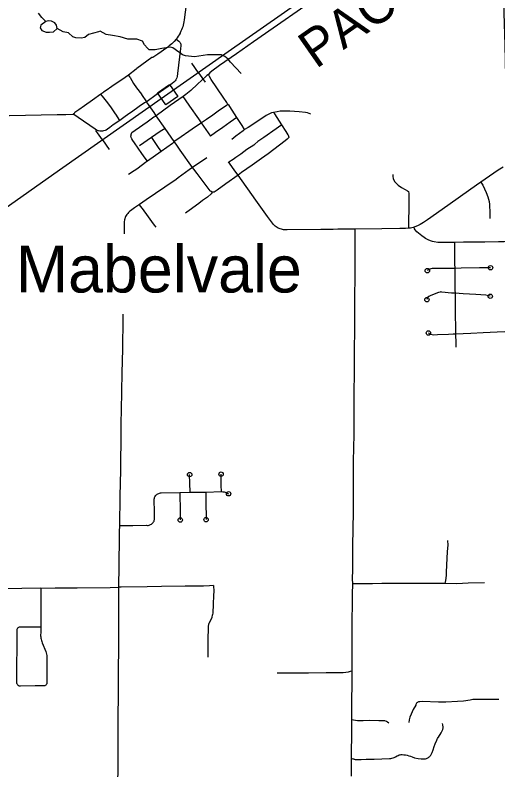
# Model space of a CAD drawing. Extents: x -19 to 366, y -4 to 359.
# Drawn here: x 148.461 to 149.49, y 183.524 to 185.132 of the extents above; entities that cross this region are included whole.
import ezdxf

# ---------------------------------------------------------------- set-up
doc = ezdxf.new("R2010")
doc.units = 0
for name, color, linetype in [('Level 24', 7, 'Continuous'), ('Level 33', 7, 'Continuous'), ('Level 34', 7, 'Continuous'), ('Level 35', 7, 'Continuous'), ('Level 40', 7, 'Continuous'), ('Level 60', 7, 'Continuous')]:
    doc.layers.add(name, color=color, linetype=linetype)

msp = doc.modelspace()

# ---------------------------------------------------------------- linework, layer by layer
at = {"layer": 'Level 33'}
for points in [[(149.3965, 185.3763), (149.3741, 185.3605), (149.1952, 185.2348), (149.12, 185.1816), (148.9688, 185.0754), (148.9325, 185.0501), (148.8967, 185.0247)], [(148.8277, 185.1719), (148.8212, 185.1221), (148.8205, 185.1178), (148.8198, 185.1144), (148.819, 185.111), (148.818, 185.1077), (148.8169, 185.1044), (148.8156, 185.1012), (148.8142, 185.098), (148.8127, 185.0949), (148.8123, 185.0941), (148.8102, 185.0906), (148.808, 185.0872), (148.8058, 185.084), (148.804, 185.081)], [(148.804, 185.081), (148.8, 185.0765), (148.7975, 185.0738), (148.7949, 185.0713), (148.7921, 185.0689), (148.7893, 185.0666), (148.7864, 185.0644), (148.7843, 185.063), (148.7649, 185.0494), (148.7543, 185.0421), (148.7525, 185.042), (148.7199, 185.0186), (148.7188, 185.0169), (148.7021, 185.0047)], [(148.804, 185.081), (148.8094, 185.0769), (148.8104, 185.0762), (148.8113, 185.0753), (148.8121, 185.0744), (148.8128, 185.0733), (148.8134, 185.0722), (148.8138, 185.071), (148.814, 185.0698), (148.8142, 185.0685), (148.8142, 185.0682), (148.8141, 185.0672), (148.8136, 185.0614), (148.8069, 185.0077), (148.8059, 185.0017), (148.8053, 184.9991), (148.8047, 184.9974), (148.8033, 184.9946), (148.8017, 184.9923), (148.799, 184.9894), (148.7958, 184.9868), (148.7873, 184.9805), (148.7617, 184.9625), (148.7421, 184.9485), (148.741, 184.9479)], [(148.8967, 185.0247), (148.8799, 185.0127), (148.8761, 185.0095), (148.8727, 185.006)], [(148.7021, 185.0047), (148.695, 184.9996), (148.6669, 184.9805), (148.655, 184.9721), (148.6493, 184.968), (148.6475, 184.9665), (148.6436, 184.9638)], [(148.7021, 185.0047), (148.7027, 185.0038), (148.705, 185.0003), (148.7057, 184.9992), (148.7133, 184.9869), (148.7196, 184.9775), (148.7299, 184.9637), (148.7302, 184.9632), (148.741, 184.9479)], [(148.8727, 185.006), (148.8697, 185.0037), (148.868, 185.0022), (148.8498, 184.9851), (148.8352, 184.9718), (148.8249, 184.9633), (148.8191, 184.9588)], [(148.9143, 184.9422), (148.9118, 184.946), (148.9044, 184.9577), (148.8789, 184.995), (148.8748, 185.0015), (148.8727, 185.006)], [(148.6436, 184.9638), (148.626, 184.9514), (148.6085, 184.9392), (148.5969, 184.9309), (148.5884, 184.9247), (148.5877, 184.9242), (148.5865, 184.9231), (148.5853, 184.9219), (148.5846, 184.9211)], [(148.6839, 184.908), (148.6753, 184.9215), (148.6747, 184.9223), (148.6647, 184.9369), (148.6557, 184.9494), (148.65, 184.956), (148.6436, 184.9638)], [(148.741, 184.9479), (148.7368, 184.9454), (148.7255, 184.9377), (148.709, 184.9259), (148.7052, 184.9233), (148.6953, 184.9164), (148.6839, 184.908)], [(148.7617, 184.9178), (148.7568, 184.9248), (148.7463, 184.9399), (148.7454, 184.9416), (148.741, 184.9479)], [(148.8191, 184.9588), (148.8098, 184.9526), (148.7914, 184.9398), (148.7617, 184.9178)], [(148.8582, 184.903), (148.8521, 184.9113), (148.8335, 184.9385), (148.8242, 184.9518), (148.8191, 184.9588)], [(148.9143, 184.9422), (148.9105, 184.9391), (148.905, 184.9355), (148.8936, 184.9277), (148.8792, 184.9174), (148.8737, 184.9136), (148.8684, 184.9099), (148.8582, 184.903)], [(148.9334, 184.9144), (148.9185, 184.9374), (148.9169, 184.9395), (148.9143, 184.9422)], [(149.0908, 184.9217), (149.084, 184.924), (149.0795, 184.9249), (149.0659, 184.9264), (149.0462, 184.9278), (149.038, 184.9278), (149.03, 184.9277), (149.0253, 184.9274), (149.0191, 184.9266), (149.0117, 184.9248)], [(148.448, 184.9188), (148.4488, 184.9188), (148.5504, 184.9204), (148.5688, 184.9207), (148.5846, 184.9211)], [(148.6839, 184.908), (148.6701, 184.8983), (148.6626, 184.8927), (148.6575, 184.8894), (148.6545, 184.8876), (148.6526, 184.8866), (148.6495, 184.8856), (148.6468, 184.885), (148.6439, 184.8848), (148.6413, 184.885), (148.6388, 184.8856), (148.6362, 184.8864), (148.6342, 184.8873), (148.6311, 184.8892), (148.595, 184.9145), (148.5945, 184.9147), (148.5846, 184.9211)], [(148.7617, 184.9178), (148.7593, 184.9167), (148.7564, 184.9148), (148.7423, 184.9045), (148.7165, 184.8866), (148.7094, 184.8814), (148.7084, 184.8805), (148.708, 184.8798), (148.7072, 184.8774), (148.7071, 184.8763), (148.7072, 184.8751)], [(148.7803, 184.8908), (148.7617, 184.9178)], [(148.9334, 184.9144), (148.919, 184.9043), (148.9035, 184.8931), (148.8875, 184.8824), (148.8775, 184.8748)], [(148.9497, 184.8885), (148.9445, 184.8971), (148.9334, 184.9144)], [(149.0117, 184.9248), (149.0073, 184.9239), (149.0041, 184.9228), (149.0012, 184.9215), (148.9961, 184.9187), (148.9693, 184.9008), (148.9575, 184.8932), (148.9497, 184.8885)], [(149.0291, 184.8987), (149.014, 184.9218), (149.0117, 184.9248)], [(148.8582, 184.903), (148.8382, 184.8894), (148.8077, 184.8681), (148.7999, 184.8631)], [(148.8777, 184.8745), (148.8582, 184.903)], [(149.0291, 184.8987), (149.0224, 184.8936), (149.0171, 184.8899), (148.9906, 184.8716), (148.9802, 184.8649), (148.9778, 184.8629), (148.9718, 184.8572), (148.9697, 184.8555), (148.9545, 184.8458), (148.9418, 184.8364), (148.9309, 184.8287), (148.9256, 184.8251), (148.9162, 184.8191)], [(149.0442, 184.8733), (149.0443, 184.8744), (149.043, 184.8773), (149.0383, 184.8842), (149.0291, 184.8987)], [(148.7803, 184.8908), (148.7701, 184.8843), (148.7512, 184.8713)], [(148.7999, 184.8631), (148.7803, 184.8908)], [(148.9497, 184.8885), (148.9466, 184.8856), (148.931, 184.8742), (148.9226, 184.8676)], [(148.7431, 184.8215), (148.7383, 184.8274), (148.7311, 184.8373), (148.715, 184.8602), (148.7117, 184.8651), (148.7094, 184.8689), (148.7082, 184.8714), (148.7072, 184.8751)], [(148.7512, 184.8713), (148.7256, 184.8538)], [(148.7512, 184.8713), (148.7671, 184.8483), (148.7719, 184.8418)], [(149.0442, 184.8733), (149.0439, 184.872), (149.0432, 184.8711), (149.0403, 184.8682), (149.0361, 184.8646), (149, 184.8371), (148.9862, 184.8272), (148.9663, 184.8129), (148.9433, 184.7972), (148.9358, 184.7915)], [(148.7999, 184.8631), (148.7983, 184.8607), (148.7964, 184.859), (148.7719, 184.8418)], [(148.8388, 184.8078), (148.8127, 184.8447), (148.8055, 184.8553), (148.7999, 184.8631)], [(148.7719, 184.8418), (148.7431, 184.8215)], [(148.7431, 184.8215), (148.739, 184.8182), (148.7326, 184.8137), (148.7203, 184.8045), (148.7147, 184.8006), (148.7027, 184.7926)], [(148.8691, 184.8285), (148.8388, 184.8078)], [(148.9358, 184.7915), (148.9311, 184.7978), (148.9155, 184.8201)], [(148.8388, 184.8078), (148.8319, 184.8027), (148.808, 184.7856), (148.8038, 184.7825), (148.7798, 184.7659), (148.7404, 184.7386), (148.7259, 184.7291)], [(148.8806, 184.7555), (148.8785, 184.7565), (148.8775, 184.7572), (148.8766, 184.7582), (148.87, 184.7666), (148.8485, 184.795), (148.8416, 184.8044), (148.8388, 184.8078)], [(149.5007, 184.8087), (149.49, 184.8018), (149.4532, 184.7762)], [(148.9358, 184.7915), (148.9101, 184.773), (148.8912, 184.7592), (148.8871, 184.7565), (148.886, 184.7559), (148.8847, 184.7554), (148.8835, 184.7552), (148.8822, 184.7552), (148.8806, 184.7555)], [(149.0328, 184.6753), (149.0287, 184.6761), (149.0259, 184.6769), (149.0236, 184.6778), (149.0214, 184.6788), (149.0192, 184.68), (149.0172, 184.6813), (149.0152, 184.6828), (149.0134, 184.6845), (149.0118, 184.6863), (148.9989, 184.7034), (148.9737, 184.7382), (148.9358, 184.7915)], [(149.2655, 184.7929), (149.2656, 184.7889), (149.2666, 184.784), (149.2694, 184.7777), (149.277, 184.7701), (149.284, 184.7651), (149.2919, 184.7607), (149.2968, 184.7582), (149.299, 184.7565), (149.2997, 184.7527), (149.3, 184.7397), (149.2996, 184.7162), (149.299, 184.6986), (149.299, 184.6851), (149.2994, 184.6784)], [(149.4532, 184.7762), (149.4442, 184.7699), (149.3711, 184.7181), (149.3393, 184.696), (149.3311, 184.6906), (149.3239, 184.6863), (149.3194, 184.684), (149.311, 184.6803)], [(148.8806, 184.7555), (148.8783, 184.752), (148.8705, 184.7449), (148.8602, 184.7373), (148.8522, 184.7309), (148.8318, 184.7164), (148.827, 184.7129), (148.824, 184.7106)], [(148.7259, 184.7291), (148.7152, 184.7219), (148.7067, 184.7157), (148.7046, 184.7139), (148.7026, 184.712), (148.7008, 184.71), (148.6991, 184.7078), (148.6976, 184.7055), (148.6962, 184.7031), (148.6941, 184.696), (148.6935, 184.6917), (148.6929, 184.6827), (148.693, 184.671), (148.6929, 184.6664)], [(148.7612, 184.6808), (148.7581, 184.6852), (148.7524, 184.6925), (148.7452, 184.7023), (148.7323, 184.7202), (148.7278, 184.7255), (148.7259, 184.7291)], [(149.1389, 184.676), (149.1242, 184.6759), (149.112, 184.676), (149.0405, 184.6749), (149.0375, 184.6748), (149.0328, 184.6753)], [(149.1482, 184.6761), (149.1389, 184.676)], [(149.1848, 184.6764), (149.1781, 184.6764), (149.1482, 184.6761)], [(149.1848, 184.6764), (149.1848, 184.6429), (149.1851, 184.6224), (149.1845, 184.5851), (149.1845, 184.5647), (149.1841, 184.5422), (149.1839, 184.5096), (149.184, 184.4999), (149.1838, 184.489), (149.184, 184.4542), (149.1836, 184.4271), (149.1836, 184.4048), (149.1831, 184.3559), (149.1828, 184.3417), (149.1827, 184.2954)], [(149.2994, 184.6784), (149.293, 184.6778), (149.2808, 184.6775), (149.2426, 184.6773), (149.1848, 184.6764)], [(149.311, 184.6803), (149.309, 184.6796), (149.3059, 184.679), (149.3032, 184.6786), (149.2994, 184.6784)], [(149.3969, 184.6478), (149.3854, 184.6479), (149.3673, 184.6477), (149.3643, 184.6478), (149.3614, 184.6481), (149.354, 184.6493), (149.3503, 184.6502), (149.3462, 184.6516), (149.3409, 184.6539), (149.3354, 184.6567), (149.3324, 184.6585), (149.3273, 184.662), (149.3201, 184.6677), (149.3166, 184.6709), (149.3132, 184.6748), (149.3119, 184.677), (149.311, 184.6803)], [(149.5317, 184.6503), (149.5029, 184.6497), (149.4908, 184.6492), (149.4615, 184.6487), (149.4167, 184.6485), (149.3969, 184.6478)], [(149.3969, 184.6478), (149.3974, 184.6184), (149.3974, 184.6032), (149.3978, 184.5929)], [(149.3978, 184.5929), (149.382, 184.5929), (149.3495, 184.5923), (149.3469, 184.5919), (149.3446, 184.5912), (149.3423, 184.5901), (149.3392, 184.588)], [(149.3978, 184.5929), (149.3977, 184.5819), (149.3981, 184.559), (149.3981, 184.5466), (149.3986, 184.54)], [(149.4739, 184.5942), (149.4659, 184.5938), (149.4507, 184.5938), (149.4112, 184.5933), (149.3978, 184.5929)], [(149.3986, 184.54), (149.3941, 184.54), (149.391, 184.5402), (149.3705, 184.5425), (149.3682, 184.5426), (149.3666, 184.5424), (149.3633, 184.5415), (149.3574, 184.5394), (149.3455, 184.5342), (149.3425, 184.5327), (149.3405, 184.5313), (149.339, 184.5296), (149.3386, 184.5288), (149.3384, 184.5262)], [(149.3986, 184.54), (149.3988, 184.4908), (149.3993, 184.47), (149.3994, 184.4653), (149.3993, 184.4554), (149.3995, 184.453)], [(149.4734, 184.5335), (149.467, 184.5354), (149.4643, 184.5358), (149.4427, 184.5373), (149.4154, 184.5389), (149.4071, 184.5393), (149.3986, 184.54)], [(148.6904, 184.4951), (148.6902, 184.4862), (148.6897, 184.4204)], [(149.3995, 184.453), (149.3944, 184.4525), (149.3847, 184.4523), (149.3608, 184.451), (149.3526, 184.4508), (149.3495, 184.4512), (149.3466, 184.452), (149.3447, 184.453), (149.3416, 184.4552)], [(149.3995, 184.453), (149.3994, 184.4494), (149.3998, 184.4371), (149.3997, 184.4249)], [(149.6586, 184.4566), (149.6177, 184.4568), (149.5028, 184.4575), (149.4586, 184.4554), (149.4319, 184.4544), (149.3995, 184.453)], [(148.6897, 184.4204), (148.6884, 184.3705), (148.6868, 184.2905), (148.6864, 184.264), (148.6862, 184.2413), (148.6851, 184.1668), (148.6852, 184.1631)], [(149.1827, 184.2954), (149.1829, 184.2662), (149.1828, 184.2452), (149.1817, 184.2039), (149.1812, 184.1888), (149.1811, 184.1401), (149.1813, 184.1157)], [(148.6852, 184.1631), (148.6843, 184.1073), (148.6831, 184.0453)], [(148.8339, 184.1158), (148.8331, 184.1355), (148.8327, 184.1536)], [(148.9008, 184.1172), (148.9002, 184.1305), (148.8997, 184.1544)], [(148.6831, 184.0453), (148.7118, 184.0451), (148.7409, 184.0455), (148.7426, 184.0453), (148.7444, 184.0454), (148.7462, 184.0457), (148.7479, 184.0462), (148.7495, 184.0469), (148.7511, 184.0478), (148.7525, 184.0489), (148.7538, 184.0501), (148.755, 184.0514), (148.756, 184.0529), (148.7568, 184.0545), (148.7574, 184.0562), (148.7578, 184.0579), (148.7581, 184.0597), (148.7581, 184.0615), (148.7579, 184.0632), (148.7576, 184.0751), (148.7573, 184.0994), (148.7574, 184.1013), (148.7577, 184.103), (148.7582, 184.1048), (148.7589, 184.1064), (148.7599, 184.108), (148.7609, 184.1094), (148.7622, 184.1107), (148.7636, 184.1119), (148.7652, 184.1128), (148.7668, 184.1136), (148.7685, 184.1142), (148.7703, 184.1145), (148.7721, 184.1147), (148.8119, 184.1152)], [(148.8119, 184.1152), (148.8339, 184.1158)], [(148.8119, 184.1152), (148.8126, 184.0744), (148.8127, 184.0569)], [(148.8339, 184.1158), (148.867, 184.116)], [(148.867, 184.116), (148.9008, 184.1172)], [(148.867, 184.116), (148.8671, 184.0966), (148.8678, 184.0576)], [(148.9008, 184.1172), (148.9034, 184.1171), (148.906, 184.1167), (148.9085, 184.116), (148.911, 184.115), (148.9157, 184.1127)], [(149.1813, 184.1157), (149.1813, 184.0962), (149.1809, 184.0642), (149.1805, 184.0482)], [(148.6831, 184.0453), (148.6828, 184.0313), (148.6817, 183.9499), (148.6813, 183.9239), (148.6809, 183.9139)], [(149.1805, 184.0482), (149.1797, 183.9916), (149.1796, 183.9675), (149.1799, 183.9504), (149.1794, 183.9313), (149.1798, 183.9208)], [(149.3826, 184.0135), (149.3827, 184.0029), (149.3814, 183.9896), (149.3802, 183.9606), (149.3792, 183.9456), (149.3791, 183.9391), (149.3787, 183.933), (149.3781, 183.9277), (149.3774, 183.9246), (149.3764, 183.9214)], [(148.7729, 183.9153), (148.7419, 183.9144), (148.6866, 183.914), (148.6809, 183.9139)], [(148.8839, 183.917), (148.875, 183.9168), (148.8625, 183.916), (148.823, 183.9162), (148.7729, 183.9153)], [(149.1798, 183.9208), (149.1792, 183.8985), (149.1792, 183.8702), (149.1787, 183.8509)], [(149.3297, 183.9216), (149.2422, 183.9216), (149.2223, 183.9211), (149.1798, 183.9208)], [(149.3764, 183.9214), (149.3538, 183.9214), (149.3297, 183.9216)], [(149.461, 183.9229), (149.4266, 183.922), (149.402, 183.9209), (149.3764, 183.9214)], [(148.5158, 183.9113), (148.3929, 183.9093)], [(148.5158, 183.9113), (148.5154, 183.8835), (148.5155, 183.8362), (148.5153, 183.829)], [(148.5158, 183.9113), (148.5461, 183.912), (148.5929, 183.9126), (148.6635, 183.913), (148.6809, 183.9139)], [(148.6809, 183.9139), (148.681, 183.892), (148.6808, 183.8608), (148.6808, 183.7738), (148.6806, 183.7477), (148.6804, 183.7244)], [(149.1787, 183.8509), (149.1783, 183.835), (149.1783, 183.7706), (149.1782, 183.735)], [(148.4647, 183.7101), (148.465, 183.8219), (148.4651, 183.8232), (148.4655, 183.8245), (148.466, 183.8257), (148.4668, 183.8268), (148.4677, 183.8277), (148.4688, 183.8285), (148.47, 183.829), (148.4713, 183.8294), (148.4726, 183.8295), (148.5111, 183.8294), (148.5153, 183.829)], [(148.5153, 183.829), (148.5154, 183.8185), (148.5152, 183.8104), (148.5153, 183.8078), (148.5156, 183.8052), (148.5161, 183.8027), (148.5168, 183.8002), (148.5177, 183.7978), (148.5188, 183.7955), (148.5263, 183.7765), (148.5273, 183.7737), (148.528, 183.7708), (148.5284, 183.7679), (148.5287, 183.7649), (148.5286, 183.7227), (148.5285, 183.7103), (148.5284, 183.7091), (148.5281, 183.708), (148.5276, 183.7069), (148.5269, 183.7059), (148.526, 183.7051), (148.5251, 183.7044), (148.524, 183.7039), (148.5228, 183.7036), (148.5216, 183.7035), (148.5035, 183.7034), (148.4722, 183.7028), (148.4709, 183.7029), (148.4696, 183.7032), (148.4685, 183.7037), (148.4674, 183.7045), (148.4665, 183.7054), (148.4657, 183.7064), (148.4652, 183.7076), (148.4648, 183.7088), (148.4647, 183.7101)], [(148.6804, 183.7244), (148.6796, 183.597)], [(149.1782, 183.735), (149.1747, 183.7343), (149.1704, 183.7329), (149.1654, 183.7319), (149.1602, 183.7315), (149.1238, 183.7316), (149.0857, 183.7309), (149.0747, 183.7309), (149.0657, 183.7307), (149.0417, 183.7302), (149.0194, 183.7304)], [(149.1782, 183.735), (149.1782, 183.7087), (149.178, 183.6711), (149.1779, 183.631)], [(149.4915, 183.6748), (149.478, 183.6742), (149.4676, 183.6744), (149.4364, 183.6741), (149.4305, 183.6733), (149.4163, 183.6709), (149.4037, 183.6701), (149.3786, 183.669), (149.3633, 183.6685), (149.3286, 183.6699), (149.323, 183.6698), (149.3217, 183.6696), (149.3204, 183.6693), (149.3192, 183.6688), (149.3181, 183.6681), (149.3171, 183.6672), (149.3162, 183.6663), (149.3154, 183.6651), (149.3149, 183.6639), (149.3145, 183.6627), (149.3094, 183.6529), (149.3049, 183.6435), (149.3022, 183.6365), (149.3005, 183.6313), (149.2995, 183.6256)], [(149.1779, 183.631), (149.1778, 183.6113), (149.1771, 183.5493)], [(148.6796, 183.597), (148.6794, 183.5488), (148.6788, 183.4756)], [(149.1771, 183.5493), (149.1768, 183.5221), (149.1769, 183.5109)]]:
    msp.add_lwpolyline(points, dxfattribs=at)
for centre in [(149.3392, 184.588), (149.4739, 184.5942), (149.3384, 184.5262), (149.4734, 184.5335), (149.3416, 184.4552), (148.8327, 184.1536), (148.8997, 184.1544), (148.9157, 184.1127), (148.8127, 184.0569), (148.8678, 184.0576)]:
    msp.add_circle(centre, 0.00473, dxfattribs=at)
at = {"layer": 'Level 34'}
for points in [[(149.4532, 184.7762), (149.4579, 184.7698), (149.4648, 184.7548), (149.4682, 184.7453), (149.4711, 184.7353), (149.4721, 184.7288), (149.4727, 184.7102), (149.4723, 184.6994)], [(148.8839, 183.917), (148.8838, 183.9146), (148.8839, 183.9122), (148.8841, 183.9098), (148.8841, 183.9094), (148.8843, 183.9068), (148.8843, 183.9043), (148.8839, 183.8966), (148.8828, 183.8771), (148.883, 183.8716), (148.8825, 183.8639), (148.8823, 183.8612), (148.882, 183.8585), (148.8815, 183.8558), (148.8809, 183.8531), (148.8802, 183.8505), (148.8797, 183.849), (148.8762, 183.8412), (148.8739, 183.8365), (148.8732, 183.8347), (148.8727, 183.8329), (148.8723, 183.8311), (148.8722, 183.8306), (148.8719, 183.8227), (148.8716, 183.8065), (148.8715, 183.7682), (148.8716, 183.7644)], [(149.2573, 183.6242), (149.2544, 183.6263), (149.2523, 183.6275), (149.2487, 183.6287), (149.2451, 183.6291), (149.2407, 183.6292), (149.2361, 183.6288), (149.2155, 183.6295), (149.2026, 183.6291), (149.1905, 183.6293), (149.1779, 183.631)], [(149.1771, 183.5493), (149.1803, 183.5484), (149.1817, 183.548), (149.183, 183.5475), (149.1843, 183.5471), (149.1857, 183.5468), (149.1871, 183.5467), (149.1884, 183.5468), (149.1985, 183.5468), (149.2089, 183.547), (149.2174, 183.5473), (149.2257, 183.5476), (149.2587, 183.5489), (149.2613, 183.5491), (149.2638, 183.5495), (149.2663, 183.5502), (149.2688, 183.551), (149.2711, 183.5521), (149.2752, 183.5545), (149.2772, 183.5555), (149.2792, 183.5563), (149.2814, 183.5568), (149.2836, 183.5571), (149.2858, 183.5572), (149.2894, 183.5569), (149.293, 183.5564), (149.2965, 183.5557), (149.3, 183.5547), (149.3035, 183.5535), (149.3068, 183.5522), (149.3122, 183.5503), (149.3195, 183.549), (149.326, 183.5483), (149.3338, 183.5482), (149.3355, 183.5484), (149.3372, 183.5488), (149.3389, 183.5493), (149.3404, 183.5501), (149.3419, 183.551), (149.3433, 183.5521), (149.3445, 183.5533), (149.3456, 183.5547), (149.3465, 183.5562), (149.3495, 183.5618), (149.3517, 183.5674), (149.3539, 183.5743), (149.3563, 183.5798), (149.3592, 183.5878), (149.36, 183.5898), (149.361, 183.5917), (149.3621, 183.5935), (149.3628, 183.5945), (149.3686, 183.6035), (149.3696, 183.6048), (149.3705, 183.6061), (149.3712, 183.6075), (149.3718, 183.609), (149.3723, 183.6105), (149.3726, 183.6121), (149.3728, 183.6137), (149.3728, 183.6153), (149.3726, 183.6204), (149.3719, 183.6234)]]:
    msp.add_lwpolyline(points, dxfattribs=at)
at = {"layer": 'Level 35'}
for points in [[(148.5261, 185.1185), (148.5177, 185.1274), (148.5105, 185.1364)], [(148.5505, 185.1035), (148.5487, 185.1107), (148.5452, 185.1161), (148.5386, 185.1197), (148.5314, 185.1203), (148.5261, 185.1185), (148.5159, 185.1113), (148.5141, 185.1053), (148.5177, 185.0994), (148.5272, 185.0958), (148.5344, 185.0958), (148.5428, 185.0964), (148.5505, 185.1035)], [(148.9428, 185.008), (148.9195, 185.0319), (148.9147, 185.0384), (148.9075, 185.0444), (148.9004, 185.0474), (148.8908, 185.0474), (148.8711, 185.048), (148.8431, 185.0438), (148.824, 185.0456), (148.8174, 185.0474), (148.8108, 185.0528), (148.8078, 185.0552), (148.8019, 185.0593), (148.7971, 185.0629), (148.7911, 185.0641), (148.7738, 185.0611), (148.7595, 185.0587), (148.7463, 185.0581), (148.7428, 185.0617), (148.7362, 185.0689), (148.732, 185.0767), (148.7201, 185.0814), (148.7117, 185.0814), (148.701, 185.0814), (148.6849, 185.0862), (148.6681, 185.0886), (148.655, 185.091), (148.6419, 185.0982), (148.6383, 185.097), (148.6174, 185.091), (148.6096, 185.0844), (148.6013, 185.0832), (148.5899, 185.0838), (148.584, 185.0862), (148.5744, 185.0946), (148.5631, 185.0964), (148.5565, 185.1006), (148.5505, 185.1035)]]:
    msp.add_lwpolyline(points, dxfattribs=at)
at = {"layer": 'Level 40'}
for p, q in [((148.8517, 185.0097), (148.8374, 185.0302)), ((148.8517, 185.0097), (148.8661, 184.9893)), ((148.6469, 184.8664), (148.6326, 184.8868)), ((148.6469, 184.8664), (148.6613, 184.8459))]:
    msp.add_line(p, q, dxfattribs=at)
for points in [[(150.0513, 185.9462), (149.8374, 185.7572), (149.5524, 185.5073), (149.4673, 185.4404), (149.2229, 185.2697), (148.9147, 185.0539), (148.5556, 184.8024), (148.2038, 184.5544), (147.9896, 184.4029), (147.9416, 184.3718), (147.9095, 184.3544), (147.8828, 184.3416), (147.8546, 184.3297), (147.8259, 184.3193), (147.7888, 184.3089), (147.7457, 184.3), (147.482, 184.2569), (147.0501, 184.1876), (146.6796, 184.1277)], [(149.2229, 185.2697), (148.9147, 185.0539), (148.5556, 184.8024), (148.2038, 184.5544), (147.9896, 184.4029), (147.9416, 184.3718), (147.9095, 184.3544), (147.8828, 184.3416), (147.8546, 184.3297), (147.8259, 184.3193), (147.7888, 184.3089), (147.7457, 184.3), (147.482, 184.2569), (147.0501, 184.1876), (146.6796, 184.1277)]]:
    msp.add_lwpolyline(points, dxfattribs=at)
msp.add_lwpolyline([(148.782, 184.9415), (148.7642, 184.9668), (148.7896, 184.9846), (148.8073, 184.9592)], close=True, dxfattribs=at)
at = {"layer": 'Level 60'}
for points in [[(154.1159, 1.8709), (153.9063, 10.4874), (153.696, 19.1041), (153.485, 27.7209), (153.2733, 36.3378), (153.0608, 44.9549), (152.8476, 53.5721), (152.6337, 62.1894), (152.419, 70.8069), (152.2036, 79.4245), (151.9875, 88.0422), (151.7707, 96.6601), (151.5531, 105.2782), (151.3348, 113.8963), (151.1158, 122.5147), (150.8961, 131.1331), (150.6757, 139.7517), (150.4545, 148.3704), (150.2326, 156.9893), (150.0101, 165.6083), (149.7867, 174.2275), (149.5627, 182.8468), (149.338, 191.4662), (149.1125, 200.0858), (148.8864, 208.7055), (148.6595, 217.3254), (148.4319, 225.9454), (148.2037, 234.5655), (147.9747, 243.1858), (147.745, 251.8063), (147.5146, 260.4269), (147.2835, 269.0476), (147.0517, 277.6685), (146.8191, 286.2895), (146.5859, 294.9106), (146.352, 303.5319), (146.1174, 312.1534), (145.8821, 320.775), (145.6461, 329.3967), (145.4094, 338.0186), (145.172, 346.6406)], [(0, 180.8999), (7.1228, 180.9044), (14.2457, 180.9176), (21.3685, 180.9397), (28.4912, 180.9706), (35.614, 181.0103), (42.7366, 181.0589), (49.8592, 181.1163), (56.9818, 181.1825), (64.1042, 181.2575), (71.2266, 181.3414), (78.3488, 181.4341), (85.4709, 181.5357), (92.5929, 181.646), (99.7147, 181.7652), (106.8364, 181.8933), (113.9579, 182.0301), (121.0793, 182.1758), (128.2005, 182.3303), (135.3214, 182.4936), (142.4422, 182.6658), (149.5627, 182.8468), (156.683, 183.0366), (163.8031, 183.2352), (170.9229, 183.4427), (178.0425, 183.659), (185.1617, 183.8841), (192.2807, 184.1181), (199.3994, 184.3608), (206.5178, 184.6124), (213.6359, 184.8728), (220.7537, 185.1421), (227.8711, 185.4201), (234.9881, 185.707), (242.1048, 186.0027), (249.2212, 186.3073), (256.3371, 186.6206), (263.4526, 186.9428), (270.5678, 187.2738), (277.6825, 187.6136), (284.7968, 187.9622), (291.9107, 188.3197), (299.0241, 188.6859), (306.1371, 189.061), (313.2495, 189.4449), (320.3615, 189.8377), (327.4731, 190.2392), (334.5841, 190.6495), (341.6946, 191.0687)]]:
    msp.add_spline(points, degree=3, dxfattribs=at)

# ---------------------------------------------------------------- texts
at = {"layer": 'Level 24'}
msp.add_text('Mabelvale', height=0.1, dxfattribs=at).set_placement((148.4623, 184.5415))
at = {"layer": 'Level 40'}
msp.add_text('PACIFIC', height=0.08, rotation=34.9743, dxfattribs=at).set_placement((149.1018, 185.0166))

doc.saveas('drawing.dxf')
